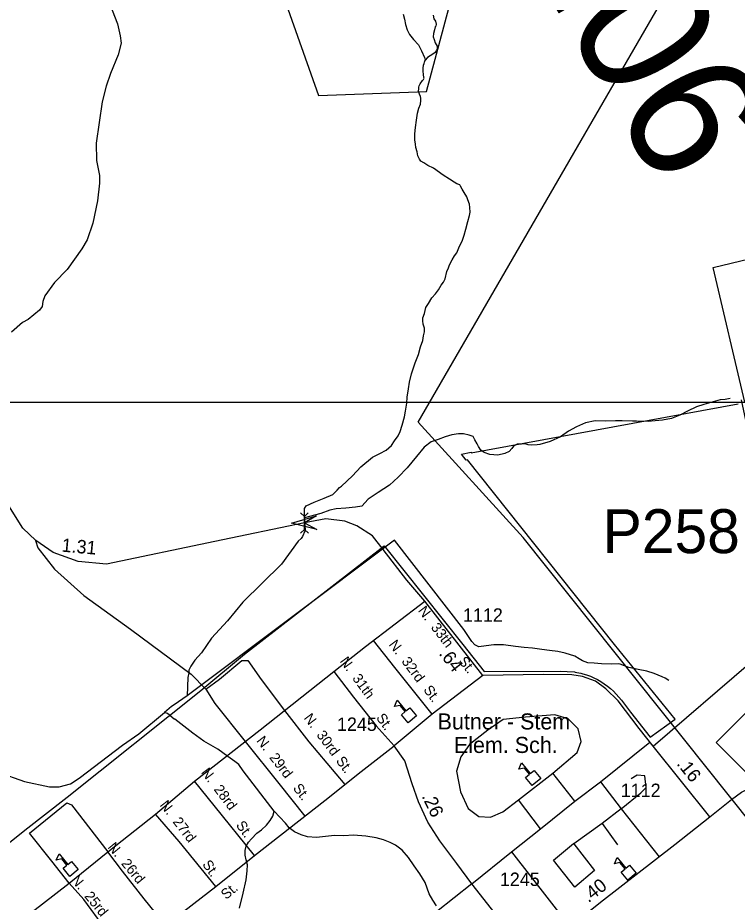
# Model space of a CAD drawing. Extents: x 2056842 to 2160602, y 826753 to 1016856.
# Drawn here: x 2072432 to 2079148, y 872595 to 880850 of the extents above; entities that cross this region are included whole.
import ezdxf

# ---------------------------------------------------------------- set-up
doc = ezdxf.new("R2010")
doc.units = 0
for name, color, linetype in [('Exist Boundary Land Use Reservation Military US Department of Defense', 7, 'Continuous'), ('Exist Boundary Political City Limit New', 7, 'Continuous'), ('Exist Cultural Educational Facility High CELL', 7, 'Continuous'), ('Exist Cultural Educational Facility High Label', 7, 'Continuous'), ('Exist Hydrographic Creek Single Shore', 7, 'Continuous'), ('Exist Hydrographic Misc Water Feature', 7, 'Continuous'), ('Exist Road Non-System Type 51', 7, 'Continuous'), ('Exist Road Non-System Type 51 Label', 7, 'Continuous'), ('Exist Road Primary NC Attributed', 7, 'Continuous'), ('Exist Road Primary NC Service Mileage Hundredths English Label', 7, 'Continuous'), ('Exist Road Primary NC Shield CELL', 7, 'Continuous'), ('Exist Road Secondary Mileage Hundredths English Label', 7, 'Continuous'), ('Exist Road Secondary Structure Pipe Attributed CELL', 7, 'Continuous'), ('Exist Road Secondary Structure Pipe CELL', 7, 'Continuous'), ('Exist Road Secondary Structure Pipe Number Label', 7, 'Continuous'), ('Exist Road Secondary Type 51 Attributed', 7, 'Continuous'), ('Exist Road Secondary Type 51 Label', 7, 'Continuous'), ('Exist Road Secondary Type 51 Number Label', 7, 'Continuous'), ('Exist Utilities Electrical Transmission Line', 7, 'Continuous'), ('Map Preparation Boundary City Limit Buffer Line', 7, 'Continuous'), ('Map Preparation Inset Cut Line', 7, 'Continuous')]:
    doc.layers.add(name, color=color, linetype=linetype)

msp = doc.modelspace()

# ---------------------------------------------------------------- linework, layer by layer
at = {"layer": 'Exist Boundary Land Use Reservation Military US Department of Defense'}
msp.add_lwpolyline([(2074366.8, 882597), (2075240.6, 880122.7), (2076249, 880160.4), (2076501, 881117.4)], dxfattribs=at)
at = {"layer": 'Exist Boundary Political City Limit New'}
for points in [[(2079219, 877260.4), (2078922.6, 878517.8), (2079919.6, 878758.4)], [(2072295.9, 873105.1), (2072479.5, 873251.8), (2072500, 873268), (2072893, 873576.7), (2074141.4, 874572.1), (2074548.6, 874909.8), (2075852.4, 875921.8), (2076588, 875000), (2076785.2, 874747.4), (2077500, 874750.4), (2077560.6, 874749.5), (2077628.9, 874744.1), (2077633.8, 874743), (2077652, 874739.9), (2077688.2, 874732), (2077706.2, 874727.4), (2077741.6, 874716.6), (2077776.5, 874703.8), (2077810.5, 874689.1), (2077843.8, 874672.6), (2077875.9, 874654.3), (2077907, 874634.2), (2077937.1, 874612.4), (2077965.8, 874588.9), (2077993.1, 874563.9), (2078019, 874537.6), (2078043.4, 874509.8), (2078066.1, 874481), (2078150.4, 874367.6), (2078335.4, 874135.1), (2078568.6, 874302.6), (2078003, 875000), (2076630.9, 876722.9), (2076618.5, 876720.7), (2076575, 876775.2), (2076664.2, 876794.5), (2076664.9, 876790.1), (2079155.6, 877247.1)]]:
    msp.add_lwpolyline(points, dxfattribs=at)
at = {"layer": 'Exist Cultural Educational Facility High CELL'}
for points in [[(2076075, 874269.4), (2076013, 874345.1), (2076048.6, 874374.3), (2076001, 874432.4), (2075949.3, 874421.3), (2075974.6, 874479.8), (2076056, 874380.4), (2076091.6, 874409.5), (2076153.7, 874333.8)], [(2077234.7, 873684.4), (2077172.6, 873760.2), (2077208.3, 873789.3), (2077160.7, 873847.4), (2077108.9, 873836.4), (2077134.3, 873894.8), (2077215.7, 873795.4), (2077251.3, 873824.6), (2077313.3, 873748.8)], [(2072918.2, 872836), (2072856.2, 872911.8), (2072891.8, 872940.9), (2072844.2, 872999), (2072792.5, 872988), (2072817.8, 873046.4), (2072899.2, 872947), (2072934.8, 872976.2), (2072996.9, 872900.4)], [(2078126.9, 872801.6), (2078064.9, 872877.4), (2078100.5, 872906.5), (2078052.9, 872964.6), (2078001.2, 872953.6), (2078026.5, 873012), (2078107.9, 872912.6), (2078143.5, 872941.8), (2078205.6, 872866)]]:
    msp.add_lwpolyline(points, close=True, dxfattribs=at)
at = {"layer": 'Exist Hydrographic Creek Single Shore'}
for points in [[(2073247.2, 881091.9), (2073363.8, 880792.2), (2073388.2, 880680.1), (2073396.4, 880612), (2073368.4, 880502.2), (2073298.8, 880330.1), (2073258.9, 880212), (2073221.3, 880064), (2073163.7, 879679.9), (2073168.2, 879515.6), (2073194.7, 879377.8), (2073194.5, 879305.9), (2073176.6, 879139.8), (2073133.6, 878931.8), (2073081.5, 878775.6), (2073031.9, 878691.4), (2072894.1, 878499.3), (2072774.3, 878377.1), (2072684.7, 878253.1), (2072666.7, 878201.1), (2072659.1, 878154.8), (2072634.7, 878120.8), (2072528.9, 878034.6), (2072477.2, 878004.6), (2072373.4, 877914.5)], [(2076029.1, 880881.1), (2076041.4, 880835), (2076051.7, 880787.1), (2076067.7, 880737.2), (2076090, 880693.3), (2076126.1, 880647.2), (2076173.9, 880597.3), (2076202, 880539.5), (2076228.4, 880477.9), (2076236.2, 880454)], [(2076309.2, 880873.9), (2076317, 880839.8), (2076331.4, 880816.1), (2076337.3, 880788), (2076335.5, 880772.1), (2076327.5, 880764), (2076323.6, 880736.1), (2076311.5, 880701.9), (2076309.6, 880670.1), (2076317.8, 880647.7), (2076328.3, 880616.2), (2076346.3, 880584.2), (2076346.1, 880580.2), (2076346.1, 880560.3), (2076338.1, 880540), (2076328.3, 880524), (2076306.3, 880509.9), (2076280.3, 880494), (2076256.3, 880477.8), (2076236.2, 880454)], [(2076218.8, 880271.5), (2076227, 880285.4), (2076222.8, 880291.4), (2076220.8, 880319.7), (2076216.5, 880351.6), (2076216.4, 880379.5), (2076220.6, 880407.6), (2076224.6, 880423.6), (2076228.4, 880433.7), (2076236.3, 880453.6)], [(2075109.6, 876183.2), (2075109.6, 876268.1), (2075125.7, 876293.7), (2075198.4, 876328.7), (2075291.3, 876365.1), (2075374.8, 876400.1), (2075412.4, 876441.2), (2075436.7, 876464.1), (2075454.2, 876477.6), (2075556.1, 876575.3), (2075635.9, 876659.3), (2075744.9, 876749.7), (2075812.3, 876784), (2075871.5, 876813.6), (2075921.5, 876858.9), (2075949.7, 876901), (2075981.5, 876949.2), (2076001.3, 876987.2), (2076019, 877047.2), (2076040.9, 877125.2), (2076050.5, 877177.2), (2076064.6, 877253.3), (2076066.4, 877309.4), (2076078.1, 877385.3), (2076087.9, 877447.4), (2076107.6, 877525.4), (2076143.2, 877629.7), (2076173, 877707.5), (2076190.6, 877779.6), (2076212.5, 877837.6), (2076220.3, 877881.7), (2076228.2, 877917.7), (2076228.3, 877953.8), (2076215.9, 877989.8), (2076212, 878021.7), (2076213.9, 878049.9), (2076227.8, 878089.6), (2076241.5, 878145.8), (2076265.6, 878184), (2076297.1, 878235.8), (2076331, 878272.2), (2076359.1, 878310), (2076382.9, 878352.2), (2076404.8, 878380.3), (2076420.9, 878412.4), (2076438.4, 878482.3), (2076452.5, 878514.5), (2076462.3, 878544.5), (2076486.2, 878588.6), (2076510, 878626.5), (2076531.9, 878656.6), (2076548, 878702.8), (2076583.6, 878774.9), (2076599.6, 878818.9), (2076613.2, 878877), (2076633.1, 878948.8), (2076649, 879002.9), (2076654.9, 879035), (2076652.5, 879079), (2076648.6, 879110.9), (2076632.3, 879149), (2076622.4, 879177.1), (2076600.3, 879218.9), (2076580, 879250.8), (2076566.1, 879278.6), (2076557.8, 879290.6), (2076529.8, 879300.7), (2076505.8, 879314.7), (2076461.8, 879342.5), (2076401.8, 879380.1), (2076311.6, 879444), (2076261.3, 879469.7), (2076223.4, 879493.7), (2076195.2, 879511.4), (2076181.2, 879529.4), (2076167, 879561.5), (2076160.9, 879597.4), (2076148.9, 879637.4), (2076144.7, 879669.3), (2076138.6, 879709.4), (2076138.4, 879765.2), (2076146.3, 879825.4), (2076154.2, 879893.5), (2076164.1, 879957.3), (2076175.9, 880005.3), (2076191.7, 880041.4), (2076195.4, 880075.4), (2076193.6, 880099.4), (2076191.6, 880113.6), (2076181.2, 880137.4), (2076173.3, 880165.5), (2076175.4, 880185.4), (2076177, 880201.5), (2076179.2, 880213.6), (2076187.2, 880233.4), (2076211.1, 880263.4), (2076218.8, 880271.5)], [(2075109.6, 876183.2), (2075108.2, 876134.7), (2075116.3, 876078.2), (2075110.9, 876059.3), (2075090.7, 876006.8), (2075078.6, 875989.3), (2075049, 875963.7), (2074893.1, 875750.2), (2074534.7, 875394.6), (2074390.9, 875220.4), (2074241.7, 875058.1), (2074146.1, 874921.6), (2074086.2, 874855.6), (2074048.5, 874799.2), (2074028.6, 874761.3), (2074028.8, 874737.3), (2074020.6, 874693.1), (2074015.3, 874521.5)], [(2074015.3, 874521.5), (2073891.6, 874436.7), (2073867.7, 874423.4), (2073802, 874365.2)], [(2072095.4, 873893.8), (2072155.3, 873853.8), (2072247.4, 873808), (2072495.6, 873720.5), (2072727.7, 873672.9), (2072819.7, 873673), (2072923.5, 873701.3), (2073007.4, 873753.6), (2073409, 874060.1), (2073562.6, 874166.6), (2073802.4, 874364.8)], [(2074824.6, 873446), (2074535.5, 873823), (2074497.4, 873879.1), (2074459.4, 873908.8), (2074393.4, 873956.5), (2074298.9, 874022.4), (2074170.7, 874099.8), (2074066.8, 874171.6), (2073898.2, 874304.7), (2073891.8, 874302.8)], [(2074503.7, 872539.1), (2074537.1, 872678.8), (2074563, 872803.2), (2074574.7, 872889), (2074578.2, 872943.3), (2074564, 872991.3), (2074556, 873035.1), (2074555.8, 873079), (2074565.9, 873119.3), (2074587.6, 873155.2), (2074615.5, 873187.1), (2074665.3, 873239.2), (2074707.3, 873269.5), (2074755.1, 873313.7), (2074789.2, 873357.6), (2074814.8, 873400), (2074824.6, 873446)], [(2076339.6, 872562.5), (2076307.4, 872614.5), (2076271.1, 872672.3), (2076234.8, 872778.5), (2076186.4, 872860.1), (2076131.8, 872936.1), (2076079.8, 873013.9), (2076019.7, 873081.7), (2075957.7, 873127.7), (2075909.6, 873153.2), (2075845.6, 873179.1), (2075777.1, 873194.8), (2075681.1, 873210.6), (2075565.1, 873220), (2075477.3, 873213.9), (2075389.1, 873217.6), (2075305.5, 873207.5), (2075221.2, 873199.2), (2075135.5, 873206.9), (2075079.3, 873224.8), (2075015.5, 873252.6), (2074966.9, 873290.5), (2074931.1, 873332.4), (2074824.6, 873446)]]:
    msp.add_lwpolyline(points, dxfattribs=at)
at = {"layer": 'Exist Hydrographic Misc Water Feature'}
for points in [[(2079080.3, 877297.1), (2079036, 877286.7), (2078988.2, 877282.6), (2078924.4, 877264.4), (2078836.3, 877240.4), (2078768.4, 877218.1), (2078684.7, 877177.7), (2078610.7, 877139.4), (2078534.8, 877109.2), (2078451, 877093.1), (2078383.1, 877088.8), (2078314.8, 877082.4), (2078206.8, 877084.2), (2078170.9, 877086), (2078074.9, 877088), (2078010.9, 877087.5), (2077918.9, 877085.3), (2077822.7, 877087.3), (2077730.8, 877068.8), (2077647, 877032.4), (2077573.1, 876992.4), (2077497.5, 876938.1), (2077401.7, 876893.9), (2077305.6, 876867.4), (2077281.4, 876863.4), (2077229.7, 876861.1), (2077197.7, 876863.1), (2077169.6, 876873), (2077133.5, 876870.8), (2077093.7, 876868.7), (2077057.9, 876850.6), (2077043.5, 876830.5), (2077017.7, 876800.8), (2076979.9, 876782.5), (2076912.1, 876768.1), (2076839.9, 876774.1), (2076784.3, 876791.8), (2076754, 876813.6), (2076733.7, 876847.4), (2076721.8, 876873.6), (2076697.6, 876909.3), (2076681.6, 876941.3), (2076645.3, 876955.4), (2076593.4, 876965.3), (2076545.2, 876967), (2076485.3, 876956.9), (2076421.6, 876938.6), (2076355.6, 876914.6), (2076289.9, 876890.4), (2076225.8, 876842.1), (2076154.2, 876753.9), (2076068.3, 876649.6), (2075982.6, 876561.3), (2075903.2, 876486.8), (2075797, 876419), (2075703.3, 876356.5), (2075643.8, 876292), (2075583.9, 876282.1), (2075495.8, 876273.9), (2075403.5, 876265.6), (2075345.9, 876253.3), (2075260, 876222.8), (2075109.6, 876183.2)], [(2076595.3, 875141.5), (2075948.9, 875973.1), (2074015.3, 874521.5)], [(2078510.2, 874663.6), (2078474.4, 874685.2), (2078446.7, 874697.2), (2078372.2, 874730.8), (2078304.4, 874750.9), (2078224, 874766.6), (2078136, 874784.5), (2078055.8, 874816.1), (2078043.7, 874820), (2077972.2, 874817.8), (2077879.7, 874819.6), (2077812.2, 874827), (2077752, 874830.9), (2077704, 874848.8), (2077671.8, 874866.6), (2077631.8, 874892.5), (2077541.8, 874918.4), (2077471.9, 874934.3), (2077395.6, 874945.9), (2077323.6, 874953.4), (2077235.6, 874965.6), (2077159.6, 874973.1), (2077077.5, 874981), (2076967.4, 874998.6), (2076875.8, 874996.3), (2076803.8, 874988.1), (2076737.4, 874979.9), (2076699.6, 874995.8), (2076671.3, 875029.7), (2076595.3, 875141.5)], [(2073891.8, 874302.8), (2073829.5, 874357.4), (2073802, 874365.2)]]:
    msp.add_lwpolyline(points, dxfattribs=at)
at = {"layer": 'Exist Road Non-System Type 51'}
for p, q in [((2076773.7, 874712.2), (2076301.9, 874349.4)), ((2076301.9, 874349.4), (2075945.7, 874053.9)), ((2077870, 873718.8), (2078332.3, 874090.3)), ((2077107.3, 873551.9), (2077426.1, 873799.3)), ((2077631.7, 873537), (2077426.1, 873799.3)), ((2073719.5, 873416.6), (2074082.2, 873724.4)), ((2077631.7, 873537), (2077870, 873718.8)), ((2077870, 873718.8), (2078063.7, 873468.4)), ((2077309.9, 873280.6), (2077107.3, 873551.9)), ((2077309.9, 873280.6), (2077631.7, 873537)), ((2078063.7, 873468.4), (2077887.9, 873331.3)), ((2078063.7, 873468.4), (2078419.8, 873019.4)), ((2073273.4, 873065.6), (2073719.5, 873416.6)), ((2077887.9, 873331.3), (2078030.9, 873131.5)), ((2077040.3, 873064.5), (2077309.9, 873280.6)), ((2072912.1, 872774.2), (2073273.4, 873065.6)), ((2076671.9, 872768.2), (2077040.3, 873064.5)), ((2077040.3, 873064.5), (2077586.6, 872366.5)), ((2074281.8, 872742.1), (2074641.6, 873032.1)), ((2073811.9, 872380.7), (2074281.8, 872742.1))]:
    msp.add_line(p, q, dxfattribs=at)
for points in [[(2072598.6, 875971.1), (2072619.6, 875902.6), (2072774.5, 875702.9), (2073048.6, 875458.4), (2073483.5, 875142.4), (2074051.1, 874723.5), (2074188.1, 874583.4)], [(2075381.1, 874747), (2075678.3, 874980.3), (2076233, 875403.8)], [(2076301.9, 874349.4), (2075953.3, 874784.6), (2075752.5, 875036.9)], [(2074188.1, 874583.4), (2074316.2, 874675.8), (2074524.8, 874851.7), (2074581.4, 874851.7), (2074703.6, 874672.8), (2074923, 874384.9), (2075150.6, 874091), (2075484.2, 873692.5)], [(2074082.2, 873724.4), (2074693.7, 874203.7), (2075381.1, 874747)], [(2075381.1, 874747), (2075565.1, 874507.8), (2075778.1, 874240.9), (2075945.7, 874053.9)], [(2074188.1, 874583.4), (2074271.6, 874449.3), (2074555.9, 874095.7), (2074870.6, 873703.4), (2075110.8, 873397.5)], [(2077426.1, 873799.3), (2077652.5, 873993.1), (2077691.3, 874094.5), (2077661.5, 874213.7), (2077569.1, 874306.2), (2077444, 874344.9), (2077169.9, 874321.1), (2076962.8, 874301.7), (2076819.8, 874200.3), (2076650, 874066.2), (2076566.6, 873952.9), (2076527.9, 873818.7), (2076563.6, 873624.9), (2076635.1, 873469.9), (2076736.4, 873395.4), (2076843.7, 873389.4), (2076959.9, 873440.1), (2077107.3, 873551.9)], [(2074641.6, 873032.1), (2075300, 873544.8), (2075636.6, 873814.6), (2075945.7, 874053.9)], [(2074641.6, 873032.1), (2074264.7, 873498.6), (2074082.2, 873724.4)], [(2078063.7, 873468.4), (2078248.4, 873617.5), (2078299, 873665.2), (2078284.1, 873775.5), (2078212.6, 873781.4), (2078159, 873745.7)], [(2072912.1, 872774.2), (2072750.8, 872977.5), (2072542.3, 873239.8), (2072890.8, 873523), (2072935.5, 873505.1), (2073273.4, 873065.6)], [(2074281.8, 872742.1), (2073939.2, 873162.5), (2073719.5, 873416.6)], [(2077887.9, 873331.3), (2077622.7, 873140.5), (2077816.4, 872893), (2077631.7, 872735), (2077432.1, 872988.4), (2077619.8, 873143.5)], [(2073811.9, 872380.7), (2073613, 872627.4), (2073410.4, 872883.7), (2073273.4, 873065.6)], [(2072086.9, 872136.2), (2072443.6, 872409.7), (2072912.1, 872774.2)], [(2073465.5, 872089.2), (2073246.6, 872353.1), (2073049.9, 872621.4), (2072912.1, 872774.2)]]:
    msp.add_lwpolyline(points, dxfattribs=at)
at = {"layer": 'Exist Road Primary NC Attributed'}
for points in [[(2078891.9, 873393), (2079093.8, 873553.2), (2079188.4, 873623.3), (2079336.9, 873694.5), (2079460.6, 873731.7), (2079572.3, 873756.3), (2079685.5, 873760.8), (2079799.8, 873762.7), (2079931.7, 873742.5), (2080035.9, 873710.5), (2080127, 873670.8), (2080277.7, 873607.2), (2080465.1, 873517.9), (2080551.8, 873468.9), (2080627.2, 873413.6), (2080710.2, 873348.2), (2080825.4, 873241)], [(2077218.5, 872072.4), (2077299.8, 872137), (2077872.5, 872595.3), (2078566, 873132.7), (2078891.9, 873393)]]:
    msp.add_lwpolyline(points, dxfattribs=at)
at = {"layer": 'Exist Road Primary NC Shield CELL'}
msp.add_lwpolyline([(2078951.9, 874084.6), (2079284.9, 874417.6), (2079617.9, 874084.6), (2079284.9, 873751.6)], close=True, dxfattribs=at)
at = {"layer": 'Exist Road Secondary Structure Pipe Attributed CELL'}
msp.add_lwpolyline([(2075223.2, 876074.2), (2074986.3, 876132), (2075220.4, 876200.4), (2075108.2, 876134.7)], close=True, dxfattribs=at)
at = {"layer": 'Exist Road Secondary Structure Pipe CELL'}
for p, q in [((2075070.4, 876229.7), (2075107.6, 876195.2)), ((2075144.1, 876230.5), (2075107.6, 876195.2)), ((2075108.8, 876074.3), (2075107.6, 876195.2)), ((2075072.4, 876039), (2075108.8, 876074.3)), ((2075146.1, 876039.7), (2075108.8, 876074.3))]:
    msp.add_line(p, q, dxfattribs=at)
at = {"layer": 'Exist Road Secondary Type 51 Attributed'}
for p, q in [((2078891.9, 873393), (2078362.4, 874052.6)), ((2077218.5, 872072.4), (2076671.9, 872768.2))]:
    msp.add_line(p, q, dxfattribs=at)
for points in [[(2078362.4, 874052.6), (2079275.7, 874835.7), (2079388.2, 875000.4), (2079492.7, 875201.3), (2079536.9, 875454.4), (2079540.9, 875679.4), (2079480.6, 876061.1), (2079336, 876591.4), (2079263.7, 876918.9), (2079187.3, 877284.5)], [(2078362.4, 874052.6), (2078232, 874215.8), (2078034.7, 874474.4), (2077921.5, 874587.7), (2077823.2, 874659.2), (2077704, 874701), (2077604.2, 874717.4), (2077339.8, 874721.1), (2076773.7, 874712.2), (2076233, 875403.8), (2076062.4, 875601.3), (2075843.5, 875887.5), (2075742.2, 876014.2), (2075596.9, 876108.8), (2075485.2, 876150.6), (2075306.5, 876174.4), (2075108.2, 876134.7), (2074273.5, 875962), (2073261.3, 875749.6), (2072996.1, 875773.5), (2072763.8, 875859.9), (2072599.9, 875970.2), (2072480.7, 876086.5), (2072318.4, 876344.4)], [(2076671.9, 872768.2), (2076529.4, 872955.6), (2076371.5, 873167.3), (2076261.2, 873343.2), (2076171.8, 873531), (2076115.2, 873701), (2076046.7, 873915.6), (2075945.7, 874053.9)], [(2076671.9, 872768.2), (2071390.5, 868587.8), (2070976, 868248.9)]]:
    msp.add_lwpolyline(points, dxfattribs=at)
at = {"layer": 'Exist Utilities Electrical Transmission Line'}
msp.add_lwpolyline([(2079289.6, 845905.8), (2079948.4, 849305.4), (2079483.2, 855866.2), (2080101, 858353.8), (2081583.8, 864201.8), (2082616, 868304.1), (2080660.7, 871519), (2079505, 873046.5), (2077150, 875999.6), (2076168.7, 877076.1), (2079417.8, 882691.3), (2077477.1, 888146.6), (2075950.7, 892161.6), (2073748.3, 895216.6), (2070106.7, 900031.7)], dxfattribs=at)
at = {"layer": 'Map Preparation Boundary City Limit Buffer Line'}
for points in [[(2079219, 877260.4), (2078922.6, 878517.8), (2079919.6, 878758.4)], [(2072295.9, 873105.1), (2072479.5, 873251.8), (2072500, 873268), (2072893, 873576.7), (2074141.4, 874572.1), (2074548.6, 874909.8), (2075852.4, 875921.8), (2076588, 875000), (2076785.2, 874747.4), (2077500, 874750.4), (2077560.6, 874749.5), (2077628.9, 874744.1), (2077633.8, 874743), (2077652, 874739.9), (2077688.2, 874732), (2077706.2, 874727.4), (2077741.6, 874716.6), (2077776.5, 874703.8), (2077810.5, 874689.1), (2077843.8, 874672.6), (2077875.9, 874654.3), (2077907, 874634.2), (2077937.1, 874612.4), (2077965.8, 874588.9), (2077993.1, 874563.9), (2078019, 874537.6), (2078043.4, 874509.8), (2078066.1, 874481), (2078150.4, 874367.6), (2078335.4, 874135.1), (2078568.6, 874302.6), (2078003, 875000), (2076630.9, 876722.9), (2076618.5, 876720.7), (2076575, 876775.2), (2076664.2, 876794.5), (2076664.9, 876790.1), (2079155.6, 877247.1)]]:
    msp.add_lwpolyline(points, dxfattribs=at)
at = {"layer": 'Map Preparation Inset Cut Line'}
msp.add_lwpolyline([(2059276.8, 845851.8), (2104036.2, 845851.8), (2104036.2, 868310.8), (2085975.1, 868308.6), (2085982, 877260.1), (2059276.8, 877260.1), (2059276.8, 845851.8)], dxfattribs=at)

# ---------------------------------------------------------------- texts
at = {"layer": 'Exist Cultural Educational Facility High Label'}
for s, p in [('Butner - Stem', (2076351.4, 874207.6)), ('Elem. Sch.', (2076502.8, 873988.1))]:
    msp.add_text(s, height=150, dxfattribs=at).set_placement(p)
at = {"layer": 'Exist Road Non-System Type 51 Label'}
for s, rotation, p in [('N.  32rd', 306.88142, (2075891.1, 874999.5)), ('N.  31th', 306.08446, (2075434.2, 874844.1)), ('St.', 306.88142, (2076214, 874576.8)), ('N.  30rd', 306.88142, (2075097.9, 874313.2)), ('St.', 306.08446, (2075773, 874315.6)), ('N.  29rd', 307.56528, (2074656, 874100.9)), ('St.', 306.88142, (2075397.6, 873913.9)), ('N.  28rd', 307.0902, (2074138.7, 873805.6)), ('St.', 307.56528, (2074996, 873658.8)), ('N.  27rd', 307.67111, (2073754, 873501.2)), ('St.', 306.08446, (2074464.6, 873313.5)), ('N.  26rd', 309.5578, (2073267.4, 873106.8)), ('St.', 306.08446, (2074150.4, 872947.8)), ('N.  25rd', 309.29288, (2072924.4, 872802.3)), ('St.', 39.94239, (2074377.6, 872615.6))]:
    msp.add_text(s, height=95, rotation=rotation, dxfattribs=at).set_placement(p)
at = {"layer": 'Exist Road Primary NC Service Mileage Hundredths English Label'}
msp.add_text('.40', height=125, rotation=37.77423, dxfattribs=at).set_placement((2077758.6, 872586.1))
at = {"layer": 'Exist Road Secondary Mileage Hundredths English Label'}
for s, rotation, p in [('1.31', 354.86004, (2072838.3, 875867.6)), ('.64', 308.02018, (2076357.2, 874913.6)), ('.16', 308.75908, (2078576.9, 873885.2)), ('.26', 295.44828, (2076200.6, 873585.2))]:
    msp.add_text(s, height=125, rotation=rotation, dxfattribs=at).set_placement(p)
at = {"layer": 'Exist Road Secondary Structure Pipe Number Label'}
msp.add_text('P206', height=1230.31, rotation=300, dxfattribs=at).set_placement((2076516.5, 882559.8))
msp.add_text('P258', height=410.1, dxfattribs=at).set_placement((2077891.1, 875852.9))
at = {"layer": 'Exist Road Secondary Type 51 Label'}
for s, rotation, p in [('N.  33th', 307.42374, (2076163.6, 875315.2)), ('St.', 308.91655, (2076540.6, 874842.4))]:
    msp.add_text(s, height=95, rotation=rotation, dxfattribs=at).set_placement(p)
at = {"layer": 'Exist Road Secondary Type 51 Number Label'}
for s, p in [('1112', (2076587.7, 875212.7)), ('1245', (2075412.2, 874194.2)), ('1112', (2078060.5, 873577)), ('1245', (2076932.1, 872747.1))]:
    msp.add_text(s, height=125, dxfattribs=at).set_placement(p)

doc.saveas('drawing.dxf')
